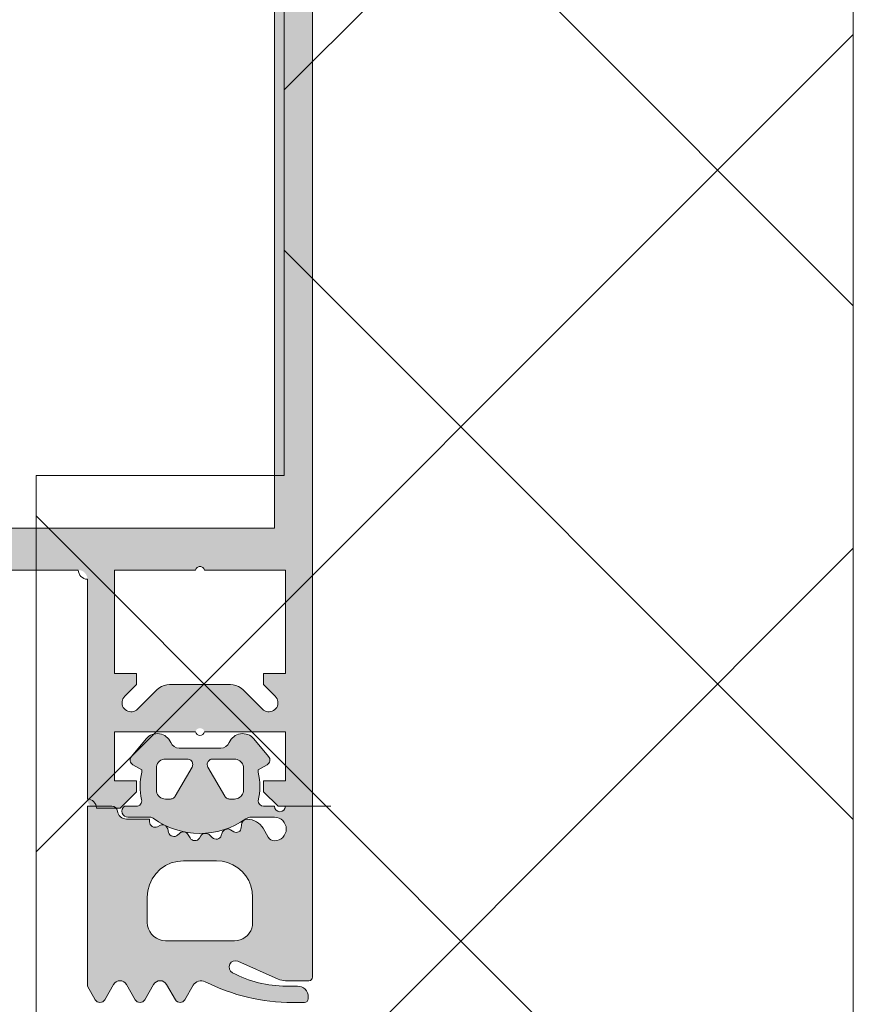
# Model space of a CAD drawing. Header units: metres. Extents: x -3.6 to 84.5, y -11 to 16.8.
# Tile 564 of 656: x 61.5789 to 61.6248, y -0.1449 to -0.0907. Entities that reach past the tile are written whole.
import ezdxf

# ---------------------------------------------------------------- set-up
doc = ezdxf.new("R2010")
doc.units = ezdxf.units.M
doc.header["$MEASUREMENT"] = 0
doc.layers.add('301 - Elemente.Linie', color=7, linetype='Continuous')
doc.layers.add('302 - Elemente.Schraffur', color=7, linetype='Continuous')

msp = doc.modelspace()

# ---------------------------------------------------------------- hatches: boundary and pattern name
at = {"layer": '302 - Elemente.Schraffur', "linetype": 'Continuous', "lineweight": 5}
h = msp.add_hatch(dxfattribs=at)
h.set_pattern_fill('Dämmung__hart_2_0001', style=0, pattern_type=2)
h.set_pattern_definition([(45, (0, 0), (-0.0141421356, 0.0141421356), []), (135, (0, 0), (0.0141421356, 0.0141421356), [])])
h.paths.add_polyline_path([(61.579764, -0.152), (61.624764, -0.152), (61.624764, 0), (61.593423, 0), (61.593423, -0.115801), (61.579764, -0.115801)])
h = msp.add_hatch(color=7, dxfattribs=at)
h.paths.add_polyline_path([(61.544989, -0.0305), (61.544989, -0.134), (61.546889, -0.134), (61.547689, -0.1332), (61.547689, -0.1326), (61.546489, -0.1326), (61.546489, -0.1299), (61.550939, -0.1299), (61.550945, -0.129879), (61.550952, -0.129859), (61.550961, -0.129839), (61.550972, -0.12982), (61.550984, -0.129803), (61.550998, -0.129786), (61.551013, -0.12977), (61.551029, -0.129756), (61.551046, -0.129743), (61.551065, -0.129732), (61.551084, -0.129722), (61.551104, -0.129714), (61.551125, -0.129708), (61.551146, -0.129704), (61.551167, -0.129701), (61.551189, -0.1297), (61.551211, -0.129701), (61.551232, -0.129704), (61.551253, -0.129708), (61.551274, -0.129714), (61.551294, -0.129722), (61.551313, -0.129732), (61.551332, -0.129743), (61.551349, -0.129756), (61.551365, -0.12977), (61.55138, -0.129786), (61.551394, -0.129803), (61.551406, -0.12982), (61.551417, -0.129839), (61.551426, -0.129859), (61.551433, -0.129879), (61.551439, -0.1299), (61.555889, -0.1299), (61.555889, -0.1326), (61.554689, -0.1326), (61.554689, -0.1332), (61.555589, -0.1341), (61.556889, -0.1341), (61.556914, -0.134099), (61.556938, -0.134098), (61.556962, -0.134095), (61.556987, -0.13409), (61.557011, -0.134085), (61.557034, -0.134078), (61.557058, -0.134071), (61.55708, -0.134062), (61.557103, -0.134052), (61.557125, -0.134041), (61.557146, -0.134029), (61.557167, -0.134016), (61.557187, -0.134002), (61.557206, -0.133986), (61.557225, -0.13397), (61.557243, -0.133953), (61.55726, -0.133936), (61.557276, -0.133917), (61.557291, -0.133898), (61.557305, -0.133878), (61.557318, -0.133857), (61.55733, -0.133836), (61.557341, -0.133814), (61.557351, -0.133791), (61.55736, -0.133768), (61.557368, -0.133745), (61.557374, -0.133721), (61.557379, -0.133697), (61.557384, -0.133673), (61.557387, -0.133649), (61.557388, -0.133624), (61.557389, -0.1336), (61.557389, -0.1215), (61.55739, -0.121475), (61.557391, -0.121451), (61.557394, -0.121427), (61.557399, -0.121402), (61.557404, -0.121378), (61.557411, -0.121355), (61.557418, -0.121331), (61.557427, -0.121309), (61.557437, -0.121286), (61.557448, -0.121264), (61.55746, -0.121243), (61.557473, -0.121222), (61.557487, -0.121202), (61.557503, -0.121183), (61.557519, -0.121164), (61.557536, -0.121146), (61.557553, -0.121129), (61.557572, -0.121113), (61.557591, -0.121098), (61.557611, -0.121084), (61.557632, -0.121071), (61.557653, -0.121059), (61.557675, -0.121048), (61.557698, -0.121038), (61.557721, -0.121029), (61.557744, -0.121021), (61.557768, -0.121015), (61.557792, -0.12101), (61.557816, -0.121005), (61.55784, -0.121002), (61.557865, -0.121001), (61.557889, -0.121), (61.563489, -0.121), (61.563563, -0.121002), (61.563636, -0.121007), (61.563709, -0.121016), (61.563782, -0.121029), (61.563854, -0.121045), (61.563924, -0.121065), (61.563994, -0.121088), (61.564063, -0.121114), (61.56413, -0.121144), (61.564196, -0.121177), (61.56426, -0.121213), (61.564322, -0.121253), (61.564383, -0.121295), (61.564441, -0.12134), (61.564496, -0.121389), (61.56455, -0.121439), (61.5646, -0.121493), (61.564649, -0.121548), (61.564694, -0.121606), (61.564736, -0.121667), (61.564776, -0.121729), (61.564812, -0.121793), (61.564845, -0.121859), (61.564875, -0.121926), (61.564901, -0.121995), (61.564924, -0.122065), (61.564944, -0.122135), (61.56496, -0.122207), (61.564973, -0.12228), (61.564982, -0.122353), (61.564987, -0.122426), (61.564989, -0.1225), (61.564989, -0.1495), (61.56499, -0.149524), (61.564991, -0.149549), (61.564994, -0.149573), (61.564999, -0.149597), (61.565004, -0.149621), (61.565011, -0.149645), (61.565018, -0.149668), (61.565027, -0.149691), (61.565037, -0.149714), (61.565048, -0.149736), (61.56506, -0.149757), (61.565073, -0.149778), (61.565087, -0.149798), (61.565103, -0.149817), (61.565119, -0.149836), (61.565136, -0.149853), (61.565153, -0.14987), (61.565172, -0.149886), (61.565191, -0.149902), (61.565211, -0.149916), (61.565232, -0.149929), (61.565253, -0.149941), (61.565275, -0.149952), (61.565298, -0.149962), (61.565321, -0.149971), (61.565344, -0.149978), (61.565368, -0.149985), (61.565392, -0.14999), (61.565416, -0.149995), (61.56544, -0.149998), (61.565465, -0.149999), (61.565489, -0.15), (61.566489, -0.15), (61.566538, -0.149999), (61.566587, -0.149995), (61.566636, -0.149989), (61.566684, -0.149981), (61.566732, -0.14997), (61.566779, -0.149957), (61.566826, -0.149941), (61.566872, -0.149924), (61.566917, -0.149904), (61.56696, -0.149882), (61.567003, -0.149858), (61.567045, -0.149831), (61.567085, -0.149803), (61.567123, -0.149773), (61.567161, -0.149741), (61.567196, -0.149707), (61.56723, -0.149671), (61.567262, -0.149634), (61.567292, -0.149596), (61.567321, -0.149556), (61.567347, -0.149514), (61.567371, -0.149471), (61.567393, -0.149427), (61.567413, -0.149383), (61.567431, -0.149337), (61.567446, -0.14929), (61.567459, -0.149243), (61.56747, -0.149195), (61.567478, -0.149147), (61.567484, -0.149098), (61.567488, -0.149049), (61.567489, -0.149), (61.567489, -0.1481), (61.567989, -0.147811), (61.567989, -0.146589), (61.567489, -0.1463), (61.567989, -0.146011), (61.567989, -0.144789), (61.567489, -0.1445), (61.567989, -0.144211), (61.567989, -0.142989), (61.567489, -0.1427), (61.567989, -0.142411), (61.567989, -0.141189), (61.567489, -0.1409), (61.567989, -0.140611), (61.567989, -0.139389), (61.567489, -0.1391), (61.567989, -0.138811), (61.567989, -0.137589), (61.567489, -0.1373), (61.567989, -0.137011), (61.567989, -0.135789), (61.567489, -0.1355), (61.567989, -0.135211), (61.567989, -0.134164), (61.569123, -0.1322), (61.569158, -0.132144), (61.569196, -0.132091), (61.569237, -0.132041), (61.569282, -0.131993), (61.56933, -0.131948), (61.56938, -0.131907), (61.569433, -0.131868), (61.569489, -0.131834), (61.569547, -0.131803), (61.569606, -0.131776), (61.569668, -0.131753), (61.56973, -0.131734), (61.569794, -0.131719), (61.569859, -0.131708), (61.569924, -0.131702), (61.569989, -0.1317), (61.570054, -0.131702), (61.57012, -0.131708), (61.570184, -0.131719), (61.570248, -0.131734), (61.570311, -0.131753), (61.570372, -0.131776), (61.570431, -0.131803), (61.570489, -0.131834), (61.570545, -0.131868), (61.570598, -0.131907), (61.570648, -0.131948), (61.570696, -0.131993), (61.570741, -0.132041), (61.570782, -0.132091), (61.570821, -0.132144), (61.570855, -0.1322), (61.571989, -0.134164), (61.571989, -0.136111), (61.572489, -0.1364), (61.571989, -0.136689), (61.571989, -0.137911), (61.572489, -0.1382), (61.571989, -0.138489), (61.571989, -0.139711), (61.572489, -0.14), (61.571989, -0.140289), (61.571989, -0.141511), (61.572489, -0.1418), (61.571989, -0.142089), (61.571989, -0.143311), (61.572489, -0.1436), (61.571989, -0.143889), (61.571989, -0.145111), (61.572489, -0.1454), (61.571989, -0.145689), (61.571989, -0.146911), (61.572489, -0.1472), (61.571989, -0.147489), (61.571989, -0.148711), (61.572489, -0.149), (61.57249, -0.149049), (61.572494, -0.149098), (61.5725, -0.149147), (61.572508, -0.149195), (61.572519, -0.149243), (61.572532, -0.14929), (61.572548, -0.149337), (61.572565, -0.149383), (61.572585, -0.149427), (61.572607, -0.149471), (61.572631, -0.149514), (61.572658, -0.149556), (61.572686, -0.149596), (61.572716, -0.149634), (61.572748, -0.149671), (61.572782, -0.149707), (61.572818, -0.149741), (61.572855, -0.149773), (61.572893, -0.149803), (61.572933, -0.149831), (61.572975, -0.149858), (61.573018, -0.149882), (61.573062, -0.149904), (61.573106, -0.149924), (61.573152, -0.149941), (61.573199, -0.149957), (61.573246, -0.14997), (61.573294, -0.149981), (61.573342, -0.149989), (61.573391, -0.149995), (61.57344, -0.149999), (61.573489, -0.15), (61.574489, -0.15), (61.574514, -0.149999), (61.574538, -0.149998), (61.574562, -0.149995), (61.574587, -0.14999), (61.574611, -0.149985), (61.574634, -0.149978), (61.574658, -0.149971), (61.57468, -0.149962), (61.574703, -0.149952), (61.574725, -0.149941), (61.574746, -0.149929), (61.574767, -0.149916), (61.574787, -0.149902), (61.574806, -0.149886), (61.574825, -0.14987), (61.574843, -0.149853), (61.57486, -0.149836), (61.574876, -0.149817), (61.574891, -0.149798), (61.574905, -0.149778), (61.574918, -0.149757), (61.57493, -0.149736), (61.574941, -0.149714), (61.574951, -0.149691), (61.57496, -0.149668), (61.574968, -0.149645), (61.574974, -0.149621), (61.574979, -0.149597), (61.574984, -0.149573), (61.574987, -0.149549), (61.574988, -0.149524), (61.574989, -0.1495), (61.574989, -0.1225), (61.574991, -0.122426), (61.574996, -0.122353), (61.575005, -0.12228), (61.575018, -0.122207), (61.575034, -0.122135), (61.575054, -0.122065), (61.575077, -0.121995), (61.575103, -0.121926), (61.575133, -0.121859), (61.575166, -0.121793), (61.575202, -0.121729), (61.575242, -0.121667), (61.575284, -0.121606), (61.57533, -0.121548), (61.575378, -0.121493), (61.575428, -0.121439), (61.575482, -0.121389), (61.575537, -0.12134), (61.575596, -0.121295), (61.575656, -0.121253), (61.575718, -0.121213), (61.575782, -0.121177), (61.575848, -0.121144), (61.575915, -0.121114), (61.575984, -0.121088), (61.576054, -0.121065), (61.576125, -0.121045), (61.576196, -0.121029), (61.576269, -0.121016), (61.576342, -0.121007), (61.576415, -0.121002), (61.576489, -0.121), (61.582089, -0.121), (61.582114, -0.121001), (61.582138, -0.121002), (61.582162, -0.121005), (61.582187, -0.12101), (61.582211, -0.121015), (61.582234, -0.121021), (61.582258, -0.121029), (61.58228, -0.121038), (61.582303, -0.121048), (61.582325, -0.121059), (61.582346, -0.121071), (61.582367, -0.121084), (61.582387, -0.121098), (61.582406, -0.121113), (61.582425, -0.121129), (61.582443, -0.121146), (61.58246, -0.121164), (61.582476, -0.121183), (61.582491, -0.121202), (61.582505, -0.121222), (61.582518, -0.121243), (61.58253, -0.121264), (61.582541, -0.121286), (61.582551, -0.121309), (61.58256, -0.121331), (61.582568, -0.121355), (61.582574, -0.121378), (61.582579, -0.121402), (61.582584, -0.121427), (61.582587, -0.121451), (61.582588, -0.121475), (61.582589, -0.1215), (61.582589, -0.1336), (61.58259, -0.133624), (61.582591, -0.133649), (61.582594, -0.133673), (61.582599, -0.133697), (61.582604, -0.133721), (61.582611, -0.133745), (61.582618, -0.133768), (61.582627, -0.133791), (61.582637, -0.133814), (61.582648, -0.133836), (61.58266, -0.133857), (61.582673, -0.133878), (61.582687, -0.133898), (61.582703, -0.133917), (61.582719, -0.133936), (61.582736, -0.133953), (61.582753, -0.13397), (61.582772, -0.133986), (61.582791, -0.134002), (61.582811, -0.134016), (61.582832, -0.134029), (61.582853, -0.134041), (61.582875, -0.134052), (61.582898, -0.134062), (61.582921, -0.134071), (61.582944, -0.134078), (61.582968, -0.134085), (61.582992, -0.13409), (61.583016, -0.134095), (61.58304, -0.134098), (61.583065, -0.134099), (61.583089, -0.1341), (61.584389, -0.1341), (61.585289, -0.1332), (61.585289, -0.1326), (61.584089, -0.1326), (61.584089, -0.1299), (61.588539, -0.1299), (61.588545, -0.129879), (61.588552, -0.129859), (61.588561, -0.129839), (61.588572, -0.12982), (61.588584, -0.129803), (61.588598, -0.129786), (61.588613, -0.12977), (61.588629, -0.129756), (61.588646, -0.129743), (61.588665, -0.129732), (61.588684, -0.129722), (61.588704, -0.129714), (61.588725, -0.129708), (61.588746, -0.129704), (61.588767, -0.129701), (61.588789, -0.1297), (61.588811, -0.129701), (61.588832, -0.129704), (61.588853, -0.129708), (61.588874, -0.129714), (61.588894, -0.129722), (61.588913, -0.129732), (61.588932, -0.129743), (61.588949, -0.129756), (61.588965, -0.12977), (61.58898, -0.129786), (61.588994, -0.129803), (61.589006, -0.12982), (61.589017, -0.129839), (61.589026, -0.129859), (61.589033, -0.129879), (61.589039, -0.1299), (61.593489, -0.1299), (61.593489, -0.1326), (61.592289, -0.1326), (61.592289, -0.1332), (61.593089, -0.134), (61.594989, -0.134), (61.594989, -0.0305), (61.594987, -0.030426), (61.594982, -0.030353), (61.594973, -0.03028), (61.59496, -0.030207), (61.594944, -0.030135), (61.594924, -0.030065), (61.594901, -0.029995), (61.594875, -0.029926), (61.594845, -0.029859), (61.594812, -0.029793), (61.594776, -0.029729), (61.594736, -0.029667), (61.594694, -0.029606), (61.594649, -0.029548), (61.5946, -0.029493), (61.59455, -0.029439), (61.594496, -0.029389), (61.594441, -0.02934), (61.594383, -0.029295), (61.594322, -0.029253), (61.59426, -0.029213), (61.594196, -0.029177), (61.59413, -0.029144), (61.594063, -0.029114), (61.593994, -0.029088), (61.593924, -0.029065), (61.593854, -0.029045), (61.593782, -0.029029), (61.593709, -0.029016), (61.593636, -0.029007), (61.593563, -0.029002), (61.593489, -0.029), (61.546489, -0.029), (61.546415, -0.029002), (61.546342, -0.029007), (61.546269, -0.029016), (61.546196, -0.029029), (61.546125, -0.029045), (61.546054, -0.029065), (61.545984, -0.029088), (61.545915, -0.029114), (61.545848, -0.029144), (61.545782, -0.029177), (61.545718, -0.029213), (61.545656, -0.029253), (61.545596, -0.029295), (61.545537, -0.02934), (61.545482, -0.029389), (61.545428, -0.029439), (61.545378, -0.029493), (61.54533, -0.029548), (61.545284, -0.029606), (61.545242, -0.029667), (61.545202, -0.029729), (61.545166, -0.029793), (61.545133, -0.029859), (61.545103, -0.029926), (61.545077, -0.029995), (61.545054, -0.030065), (61.545034, -0.030135), (61.545018, -0.030207), (61.545005, -0.03028), (61.544996, -0.030353), (61.544991, -0.030426)])
h.paths.add_polyline_path([(61.546489, -0.121), (61.550939, -0.121), (61.550952, -0.120959), (61.550972, -0.12092), (61.550998, -0.120886), (61.551029, -0.120856), (61.551065, -0.120832), (61.551104, -0.120814), (61.551146, -0.120804), (61.551189, -0.1208), (61.551232, -0.120804), (61.551274, -0.120814), (61.551313, -0.120832), (61.551349, -0.120856), (61.55138, -0.120886), (61.551406, -0.12092), (61.551426, -0.120959), (61.551439, -0.121), (61.555889, -0.121), (61.555889, -0.1267), (61.554689, -0.1267), (61.554689, -0.1273), (61.555336, -0.127946), (61.555389, -0.128009), (61.555431, -0.12808), (61.555461, -0.128157), (61.555478, -0.128238), (61.555482, -0.128321), (61.555471, -0.128403), (61.555448, -0.128482), (61.555411, -0.128556), (61.555364, -0.128623), (61.555305, -0.128681), (61.555238, -0.128729), (61.555164, -0.128766), (61.555085, -0.128789), (61.555003, -0.1288), (61.55492, -0.128796), (61.554839, -0.128779), (61.554762, -0.128749), (61.554691, -0.128707), (61.554628, -0.128653), (61.553568, -0.127593), (61.553448, -0.127491), (61.553315, -0.127409), (61.55317, -0.127349), (61.553017, -0.127312), (61.552861, -0.1273), (61.549517, -0.1273), (61.549361, -0.127312), (61.549208, -0.127349), (61.549064, -0.127409), (61.54893, -0.127491), (61.54881, -0.127593), (61.54775, -0.128653), (61.547687, -0.128707), (61.547616, -0.128749), (61.547539, -0.128779), (61.547458, -0.128796), (61.547376, -0.1288), (61.547294, -0.128789), (61.547214, -0.128766), (61.54714, -0.128729), (61.547073, -0.128681), (61.547015, -0.128623), (61.546967, -0.128556), (61.54693, -0.128482), (61.546907, -0.128403), (61.546897, -0.128321), (61.5469, -0.128238), (61.546917, -0.128157), (61.546947, -0.12808), (61.546989, -0.128009), (61.547043, -0.127946), (61.547689, -0.1273), (61.547689, -0.1267), (61.546489, -0.1267)], flags=0)
h.paths.add_polyline_path([(61.592889, -0.1187), (61.547089, -0.1187), (61.547089, -0.0348), (61.592889, -0.0348)], flags=0)
h.paths.add_polyline_path([(61.566789, -0.1289), (61.566789, -0.1215), (61.566795, -0.121422), (61.566814, -0.121345), (61.566844, -0.121273), (61.566885, -0.121206), (61.566936, -0.121146), (61.566995, -0.121095), (61.567062, -0.121054), (61.567135, -0.121024), (61.567211, -0.121006), (61.567289, -0.121), (61.572689, -0.121), (61.572767, -0.121006), (61.572844, -0.121024), (61.572916, -0.121054), (61.572983, -0.121095), (61.573043, -0.121146), (61.573094, -0.121206), (61.573135, -0.121273), (61.573165, -0.121345), (61.573183, -0.121422), (61.573189, -0.1215), (61.573189, -0.1289), (61.573183, -0.128978), (61.573165, -0.129054), (61.573135, -0.129127), (61.573094, -0.129194), (61.573043, -0.129253), (61.572983, -0.129304), (61.572916, -0.129345), (61.572844, -0.129375), (61.572767, -0.129394), (61.572689, -0.1294), (61.567289, -0.1294), (61.567211, -0.129394), (61.567135, -0.129375), (61.567062, -0.129345), (61.566995, -0.129304), (61.566936, -0.129253), (61.566885, -0.129194), (61.566844, -0.129127), (61.566814, -0.129054), (61.566795, -0.128978)], flags=0)
h.paths.add_polyline_path([(61.584089, -0.1267), (61.584089, -0.121), (61.588539, -0.121), (61.588552, -0.120959), (61.588572, -0.12092), (61.588598, -0.120886), (61.588629, -0.120856), (61.588665, -0.120832), (61.588704, -0.120814), (61.588746, -0.120804), (61.588789, -0.1208), (61.588832, -0.120804), (61.588874, -0.120814), (61.588913, -0.120832), (61.588949, -0.120856), (61.58898, -0.120886), (61.589006, -0.12092), (61.589026, -0.120959), (61.589039, -0.121), (61.593489, -0.121), (61.593489, -0.1267), (61.592289, -0.1267), (61.592289, -0.1273), (61.592936, -0.127946), (61.592989, -0.128009), (61.593031, -0.12808), (61.593061, -0.128157), (61.593078, -0.128238), (61.593082, -0.128321), (61.593071, -0.128403), (61.593048, -0.128482), (61.593011, -0.128556), (61.592964, -0.128623), (61.592905, -0.128681), (61.592838, -0.128729), (61.592764, -0.128766), (61.592685, -0.128789), (61.592603, -0.1288), (61.59252, -0.128796), (61.592439, -0.128779), (61.592362, -0.128749), (61.592291, -0.128707), (61.592228, -0.128653), (61.591168, -0.127593), (61.591048, -0.127491), (61.590915, -0.127409), (61.59077, -0.127349), (61.590617, -0.127312), (61.590461, -0.1273), (61.587117, -0.1273), (61.586961, -0.127312), (61.586808, -0.127349), (61.586664, -0.127409), (61.58653, -0.127491), (61.58641, -0.127593), (61.58535, -0.128653), (61.585287, -0.128707), (61.585216, -0.128749), (61.585139, -0.128779), (61.585058, -0.128796), (61.584976, -0.1288), (61.584894, -0.128789), (61.584814, -0.128766), (61.58474, -0.128729), (61.584673, -0.128681), (61.584615, -0.128623), (61.584567, -0.128556), (61.58453, -0.128482), (61.584507, -0.128403), (61.584497, -0.128321), (61.5845, -0.128238), (61.584517, -0.128157), (61.584547, -0.12808), (61.584589, -0.128009), (61.584643, -0.127946), (61.585289, -0.1273), (61.585289, -0.1267)], flags=0)
h = msp.add_hatch(color=7, dxfattribs=at)
h.paths.add_polyline_path([(61.582589, -0.134001), (61.582589, -0.143901), (61.583022, -0.144651, 0.577392), (61.583542, -0.144651), (61.58403, -0.143806, -0.577289), (61.58474, -0.143806), (61.585228, -0.144651, 0.577392), (61.585747, -0.144651), (61.586235, -0.143806, -0.577368), (61.586945, -0.143806), (61.587433, -0.144651, 0.577392), (61.587953, -0.144651), (61.588415, -0.14385, -0.388148), (61.589078, -0.143663, 0.116852), (61.593879, -0.1448), (61.594549, -0.1448, 0.414524), (61.594749, -0.1446), (61.594749, -0.1445, 0.414329), (61.594149, -0.1439), (61.593539, -0.1439, -0.123102), (61.590574, -0.143159, -0.965045), (61.590881, -0.142531), (61.59309, -0.143514, 0.105057), (61.593497, -0.1436), (61.594789, -0.1436, 0.414151), (61.594989, -0.1434), (61.594989, -0.134001), (61.593489, -0.134001, -1), (61.592889, -0.134001), (61.592284, -0.134001, -0.409499), (61.591989, -0.133701, 0.127235), (61.591989, -0.132128), (61.591989, -0.132001), (61.592489, -0.131712, 0.466227), (61.592569, -0.131259), (61.591753, -0.130286, 0.562251), (61.590401, -0.130493, -0.302762), (61.58994, -0.130801), (61.587639, -0.130801, -0.302777), (61.587177, -0.130493, 0.562174), (61.585826, -0.130286), (61.585009, -0.131259, 0.466377), (61.585089, -0.131712), (61.585589, -0.132001), (61.585589, -0.132128, 0.12137), (61.585572, -0.133632, -0.483406), (61.58528, -0.134001), (61.584629, -0.134001, 0.732626), (61.584819, -0.134601), (61.586037, -0.134601, -0.157674), (61.586213, -0.134657, 0.319713), (61.591318, -0.134691, -0.154263), (61.591605, -0.134601), (61.592889, -0.134601, -1), (61.592889, -0.135901, -0.267979), (61.592543, -0.135701), (61.592261, -0.135213, 0.264074), (61.59141, -0.134713, 0.403109), (61.591067, -0.135034), (61.591059, -0.135178, -0.55988), (61.590651, -0.135399), (61.590465, -0.135292, 0.47692), (61.590007, -0.135468), (61.589962, -0.135605, -0.560029), (61.589465, -0.135724), (61.589323, -0.135583, 0.47708), (61.588835, -0.135634), (61.588756, -0.135755, -0.560017), (61.588245, -0.135742), (61.588145, -0.135568, 0.476948), (61.58766, -0.135492), (61.587553, -0.135588, -0.560069), (61.587062, -0.135443), (61.587009, -0.135243, 0.476951), (61.586583, -0.135053), (61.586445, -0.135123, -0.559911), (61.586009, -0.134856), (61.586009, -0.134701), (61.584737, -0.134701, -0.378044), (61.584241, -0.134263, 0.377911), (61.583943, -0.134001)])
h.paths.add_polyline_path([(61.585889, -0.140401), (61.585889, -0.139001), (61.585892, -0.138903), (61.585899, -0.138805), (61.585911, -0.138707), (61.585928, -0.13861), (61.585949, -0.138515), (61.585975, -0.13842), (61.586006, -0.138327), (61.586041, -0.138235), (61.586081, -0.138146), (61.586125, -0.138058), (61.586174, -0.137972), (61.586226, -0.13789), (61.586283, -0.137809), (61.586343, -0.137732), (61.586407, -0.137658), (61.586475, -0.137586), (61.586546, -0.137519), (61.58662, -0.137455), (61.586698, -0.137394), (61.586778, -0.137338), (61.586861, -0.137285), (61.586946, -0.137237), (61.587034, -0.137193), (61.587124, -0.137153), (61.587215, -0.137118), (61.587309, -0.137087), (61.587403, -0.137061), (61.587499, -0.137039), (61.587596, -0.137022), (61.587693, -0.13701), (61.587791, -0.137003), (61.587889, -0.137001), (61.589689, -0.137001), (61.589787, -0.137003), (61.589885, -0.13701), (61.589983, -0.137022), (61.590079, -0.137039), (61.590175, -0.137061), (61.59027, -0.137087), (61.590363, -0.137118), (61.590454, -0.137153), (61.590544, -0.137193), (61.590632, -0.137237), (61.590717, -0.137285), (61.5908, -0.137338), (61.590881, -0.137394), (61.590958, -0.137455), (61.591032, -0.137519), (61.591103, -0.137586), (61.591171, -0.137658), (61.591235, -0.137732), (61.591296, -0.137809), (61.591352, -0.137889), (61.591405, -0.137972), (61.591453, -0.138058), (61.591497, -0.138146), (61.591537, -0.138235), (61.591572, -0.138327), (61.591603, -0.13842), (61.591629, -0.138515), (61.591651, -0.13861), (61.591667, -0.138707), (61.591679, -0.138805), (61.591687, -0.138903), (61.591689, -0.139001), (61.591689, -0.140401), (61.591688, -0.14045), (61.591684, -0.140499), (61.591678, -0.140547), (61.59167, -0.140596), (61.591659, -0.140644), (61.591646, -0.140691), (61.591631, -0.140738), (61.591613, -0.140783), (61.591593, -0.140828), (61.591571, -0.140872), (61.591547, -0.140915), (61.591521, -0.140956), (61.591492, -0.140996), (61.591462, -0.141035), (61.59143, -0.141072), (61.591396, -0.141108), (61.591361, -0.141142), (61.591324, -0.141174), (61.591285, -0.141204), (61.591245, -0.141232), (61.591203, -0.141258), (61.591161, -0.141283), (61.591117, -0.141305), (61.591072, -0.141325), (61.591026, -0.141342), (61.590979, -0.141358), (61.590932, -0.141371), (61.590884, -0.141381), (61.590836, -0.14139), (61.590787, -0.141396), (61.590738, -0.141399), (61.590689, -0.141401), (61.586889, -0.141401), (61.58684, -0.141399), (61.586791, -0.141396), (61.586742, -0.14139), (61.586694, -0.141381), (61.586646, -0.141371), (61.586599, -0.141358), (61.586552, -0.141342), (61.586506, -0.141325), (61.586462, -0.141305), (61.586418, -0.141283), (61.586375, -0.141258), (61.586334, -0.141232), (61.586293, -0.141204), (61.586255, -0.141174), (61.586218, -0.141142), (61.586182, -0.141108), (61.586148, -0.141072), (61.586116, -0.141035), (61.586086, -0.140996), (61.586058, -0.140956), (61.586031, -0.140915), (61.586007, -0.140872), (61.585985, -0.140828), (61.585965, -0.140783), (61.585948, -0.140738), (61.585932, -0.140691), (61.585919, -0.140644), (61.585908, -0.140596), (61.5859, -0.140547), (61.585894, -0.140499), (61.58589, -0.14045)], flags=0)
h.paths.add_polyline_path([(61.586389, -0.1331), (61.586389, -0.1319), (61.58639, -0.131875), (61.586391, -0.131851), (61.586394, -0.131827), (61.586399, -0.131802), (61.586404, -0.131778), (61.586411, -0.131755), (61.586418, -0.131731), (61.586427, -0.131709), (61.586437, -0.131686), (61.586448, -0.131664), (61.58646, -0.131643), (61.586473, -0.131622), (61.586487, -0.131602), (61.586503, -0.131583), (61.586519, -0.131564), (61.586536, -0.131546), (61.586553, -0.131529), (61.586572, -0.131513), (61.586591, -0.131498), (61.586611, -0.131484), (61.586632, -0.131471), (61.586653, -0.131459), (61.586675, -0.131448), (61.586698, -0.131438), (61.586721, -0.131429), (61.586744, -0.131421), (61.586768, -0.131415), (61.586791, -0.13141), (61.586816, -0.131405), (61.58684, -0.131402), (61.586864, -0.131401), (61.586889, -0.1314), (61.588089, -0.1314), (61.588109, -0.131401), (61.588128, -0.131402), (61.588148, -0.131406), (61.588167, -0.13141), (61.588185, -0.131416), (61.588204, -0.131423), (61.588222, -0.131431), (61.588239, -0.13144), (61.588256, -0.13145), (61.588272, -0.131462), (61.588287, -0.131474), (61.588301, -0.131488), (61.588315, -0.131502), (61.588327, -0.131517), (61.588338, -0.131533), (61.588349, -0.13155), (61.588358, -0.131567), (61.588366, -0.131585), (61.588373, -0.131603), (61.588379, -0.131622), (61.588383, -0.131641), (61.588386, -0.131661), (61.588388, -0.13168), (61.588389, -0.1317), (61.588388, -0.13172), (61.588386, -0.131739), (61.588383, -0.131758), (61.588379, -0.131778), (61.588373, -0.131796), (61.588366, -0.131815), (61.588358, -0.131833), (61.588349, -0.13185), (61.58742, -0.133458), (61.587409, -0.133475), (61.587397, -0.13349), (61.587384, -0.133505), (61.58737, -0.133519), (61.587356, -0.133532), (61.58734, -0.133544), (61.587324, -0.133555), (61.587307, -0.133565), (61.587289, -0.133573), (61.587271, -0.133581), (61.587252, -0.133587), (61.587233, -0.133592), (61.587214, -0.133596), (61.587195, -0.133598), (61.587175, -0.1336), (61.586889, -0.1336), (61.586864, -0.133599), (61.58684, -0.133598), (61.586816, -0.133595), (61.586791, -0.13359), (61.586768, -0.133585), (61.586744, -0.133578), (61.586721, -0.133571), (61.586698, -0.133562), (61.586675, -0.133552), (61.586653, -0.133541), (61.586632, -0.133529), (61.586611, -0.133516), (61.586591, -0.133502), (61.586572, -0.133486), (61.586553, -0.13347), (61.586536, -0.133453), (61.586519, -0.133436), (61.586503, -0.133417), (61.586487, -0.133398), (61.586473, -0.133378), (61.58646, -0.133357), (61.586448, -0.133336), (61.586437, -0.133314), (61.586427, -0.133291), (61.586418, -0.133268), (61.586411, -0.133245), (61.586404, -0.133221), (61.586399, -0.133197), (61.586394, -0.133173), (61.586391, -0.133149), (61.58639, -0.133124)], flags=0)
h.paths.add_polyline_path([(61.58919, -0.13172), (61.589189, -0.1317), (61.58919, -0.13168), (61.589192, -0.131661), (61.589195, -0.131641), (61.589199, -0.131622), (61.589205, -0.131603), (61.589212, -0.131585), (61.58922, -0.131567), (61.589229, -0.13155), (61.58924, -0.131533), (61.589251, -0.131517), (61.589264, -0.131502), (61.589277, -0.131488), (61.589291, -0.131474), (61.589306, -0.131462), (61.589322, -0.13145), (61.589339, -0.13144), (61.589356, -0.131431), (61.589374, -0.131423), (61.589393, -0.131416), (61.589411, -0.13141), (61.589431, -0.131406), (61.58945, -0.131402), (61.589469, -0.131401), (61.589489, -0.1314), (61.590689, -0.1314), (61.590714, -0.131401), (61.590738, -0.131402), (61.590762, -0.131405), (61.590787, -0.13141), (61.590811, -0.131415), (61.590834, -0.131421), (61.590857, -0.131429), (61.59088, -0.131438), (61.590903, -0.131448), (61.590925, -0.131459), (61.590946, -0.131471), (61.590967, -0.131484), (61.590987, -0.131498), (61.591006, -0.131513), (61.591025, -0.131529), (61.591043, -0.131546), (61.59106, -0.131564), (61.591076, -0.131583), (61.591091, -0.131602), (61.591105, -0.131622), (61.591118, -0.131643), (61.59113, -0.131664), (61.591141, -0.131686), (61.591151, -0.131709), (61.59116, -0.131731), (61.591168, -0.131755), (61.591174, -0.131778), (61.591179, -0.131802), (61.591184, -0.131827), (61.591187, -0.131851), (61.591188, -0.131875), (61.591189, -0.1319), (61.591189, -0.1331), (61.591188, -0.133124), (61.591187, -0.133149), (61.591184, -0.133173), (61.591179, -0.133197), (61.591174, -0.133221), (61.591168, -0.133245), (61.59116, -0.133268), (61.591151, -0.133291), (61.591141, -0.133314), (61.59113, -0.133336), (61.591118, -0.133357), (61.591105, -0.133378), (61.591091, -0.133398), (61.591076, -0.133417), (61.59106, -0.133436), (61.591043, -0.133454), (61.591025, -0.13347), (61.591006, -0.133486), (61.590987, -0.133502), (61.590967, -0.133516), (61.590946, -0.133529), (61.590925, -0.133541), (61.590903, -0.133552), (61.59088, -0.133562), (61.590857, -0.133571), (61.590834, -0.133578), (61.590811, -0.133585), (61.590787, -0.13359), (61.590762, -0.133595), (61.590738, -0.133598), (61.590714, -0.133599), (61.590689, -0.1336), (61.590403, -0.1336), (61.590383, -0.133598), (61.590364, -0.133596), (61.590345, -0.133592), (61.590326, -0.133587), (61.590307, -0.133581), (61.590289, -0.133573), (61.590271, -0.133565), (61.590254, -0.133555), (61.590238, -0.133544), (61.590222, -0.133532), (61.590208, -0.133519), (61.590194, -0.133505), (61.590181, -0.13349), (61.590169, -0.133475), (61.590158, -0.133458), (61.589229, -0.13185), (61.58922, -0.131833), (61.589212, -0.131815), (61.589205, -0.131796), (61.589199, -0.131778), (61.589195, -0.131758), (61.589192, -0.131739)], flags=0)

# ---------------------------------------------------------------- linework, layer by layer
at = {"layer": '301 - Elemente.Linie', "color": 7, "linetype": 'Continuous', "lineweight": 5}
msp.add_line((61.594989, -0.134), (61.595989, -0.134), dxfattribs=at)
msp.add_lwpolyline([(61.594989, -0.0305), (61.594989, -0.134), (61.593089, -0.134), (61.592289, -0.1332), (61.592289, -0.1326), (61.593489, -0.1326), (61.593489, -0.1299), (61.589039, -0.1299, -0.8), (61.588539, -0.1299), (61.584089, -0.1299), (61.584089, -0.1326), (61.585289, -0.1326), (61.585289, -0.1332), (61.584389, -0.1341), (61.583089, -0.1341, 0.414214), (61.582589, -0.1336), (61.582589, -0.1215, -0.414214), (61.582089, -0.121), (61.576489, -0.121, -0.414214), (61.574989, -0.1225), (61.574989, -0.1495, 0.414214)], format="xyb", dxfattribs=at)
for points in [[(61.592889, -0.0348), (61.547089, -0.0348), (61.547089, -0.1187), (61.592889, -0.1187)], [(61.592289, -0.1267), (61.593489, -0.1267), (61.593489, -0.121), (61.589039, -0.121), (61.589026, -0.120959), (61.589006, -0.12092), (61.58898, -0.120886), (61.588949, -0.120856), (61.588913, -0.120832), (61.588874, -0.120814), (61.588832, -0.120804), (61.588789, -0.1208), (61.588746, -0.120804), (61.588704, -0.120814), (61.588665, -0.120832), (61.588629, -0.120856), (61.588598, -0.120886), (61.588572, -0.12092), (61.588552, -0.120959), (61.588539, -0.121), (61.584089, -0.121), (61.584089, -0.1267), (61.585289, -0.1267), (61.585289, -0.1273), (61.584643, -0.127946), (61.584589, -0.128009), (61.584547, -0.12808), (61.584517, -0.128157), (61.5845, -0.128238), (61.584497, -0.128321), (61.584507, -0.128403), (61.58453, -0.128482), (61.584567, -0.128556), (61.584615, -0.128623), (61.584673, -0.128681), (61.58474, -0.128729), (61.584814, -0.128766), (61.584894, -0.128789), (61.584976, -0.1288), (61.585058, -0.128796), (61.585139, -0.128779), (61.585216, -0.128749), (61.585287, -0.128707), (61.58535, -0.128653), (61.58641, -0.127593), (61.58653, -0.127491), (61.586664, -0.127409), (61.586808, -0.127349), (61.586961, -0.127312), (61.587117, -0.1273), (61.590461, -0.1273), (61.590617, -0.127312), (61.59077, -0.127349), (61.590915, -0.127409), (61.591048, -0.127491), (61.591168, -0.127593), (61.592228, -0.128653), (61.592291, -0.128707), (61.592362, -0.128749), (61.592439, -0.128779), (61.59252, -0.128796), (61.592603, -0.1288), (61.592685, -0.128789), (61.592764, -0.128766), (61.592838, -0.128729), (61.592905, -0.128681), (61.592964, -0.128623), (61.593011, -0.128556), (61.593048, -0.128482), (61.593071, -0.128403), (61.593082, -0.128321), (61.593078, -0.128238), (61.593061, -0.128157), (61.593031, -0.12808), (61.592989, -0.128009), (61.592936, -0.127946), (61.592289, -0.1273)], [(61.587425, -0.13345), (61.588349, -0.13185), (61.588371, -0.131803), (61.588384, -0.131752), (61.588389, -0.1317), (61.588384, -0.131648), (61.588371, -0.131597), (61.588349, -0.13155), (61.588319, -0.131507), (61.588282, -0.13147), (61.588239, -0.13144), (61.588192, -0.131418), (61.588141, -0.131404), (61.588089, -0.1314), (61.586889, -0.1314), (61.586802, -0.131408), (61.586718, -0.13143), (61.586639, -0.131467), (61.586568, -0.131517), (61.586506, -0.131579), (61.586456, -0.13165), (61.586419, -0.131729), (61.586397, -0.131813), (61.586389, -0.1319), (61.586389, -0.1331), (61.586397, -0.133187), (61.586419, -0.133271), (61.586456, -0.13335), (61.586506, -0.133421), (61.586568, -0.133483), (61.586639, -0.133533), (61.586718, -0.13357), (61.586802, -0.133592), (61.586889, -0.1336), (61.587165, -0.1336), (61.58721, -0.133597), (61.587254, -0.133587), (61.587295, -0.13357), (61.587334, -0.133548), (61.587369, -0.13352), (61.5874, -0.133487)], [(61.590153, -0.13345), (61.590178, -0.133487), (61.590209, -0.13352), (61.590244, -0.133548), (61.590283, -0.13357), (61.590324, -0.133587), (61.590368, -0.133597), (61.590413, -0.1336), (61.590689, -0.1336), (61.590767, -0.133594), (61.590844, -0.133575), (61.590916, -0.133545), (61.590983, -0.133504), (61.591043, -0.133454), (61.591094, -0.133394), (61.591135, -0.133327), (61.591165, -0.133254), (61.591183, -0.133178), (61.591189, -0.1331), (61.591189, -0.1319), (61.591183, -0.131822), (61.591165, -0.131745), (61.591135, -0.131673), (61.591094, -0.131606), (61.591043, -0.131546), (61.590983, -0.131495), (61.590916, -0.131454), (61.590844, -0.131424), (61.590767, -0.131406), (61.590689, -0.1314), (61.589489, -0.1314), (61.589441, -0.131404), (61.589394, -0.131415), (61.58935, -0.131434), (61.589309, -0.13146), (61.589273, -0.131492), (61.589242, -0.131529), (61.589218, -0.131571), (61.589201, -0.131616), (61.589191, -0.131664), (61.589189, -0.131712), (61.589195, -0.13176), (61.589209, -0.131806), (61.589229, -0.13185)], [(61.591689, -0.139001), (61.591664, -0.138688), (61.591591, -0.138383), (61.591471, -0.138093), (61.591307, -0.137825), (61.591103, -0.137586), (61.590865, -0.137383), (61.590597, -0.137219), (61.590307, -0.137099), (61.590002, -0.137025), (61.589689, -0.137001), (61.587889, -0.137001), (61.587542, -0.137031), (61.587205, -0.137121), (61.586889, -0.137269), (61.586604, -0.137469), (61.586357, -0.137715), (61.586157, -0.138001), (61.58601, -0.138317), (61.585919, -0.138653), (61.585889, -0.139001), (61.585889, -0.140401), (61.585904, -0.140574), (61.585949, -0.140743), (61.586023, -0.140901), (61.586123, -0.141043), (61.586246, -0.141167), (61.586389, -0.141267), (61.586547, -0.14134), (61.586715, -0.141385), (61.586889, -0.141401), (61.590689, -0.141401), (61.590846, -0.141388), (61.590998, -0.141352), (61.591143, -0.141292), (61.591277, -0.14121), (61.591396, -0.141108), (61.591498, -0.140988), (61.59158, -0.140855), (61.59164, -0.14071), (61.591677, -0.140557), (61.591689, -0.140401)]]:
    msp.add_lwpolyline(points, close=True, dxfattribs=at)
msp.add_lwpolyline([(61.594989, -0.134001), (61.594989, -0.1434, -0.414151), (61.594789, -0.1436), (61.593497, -0.1436, -0.105057), (61.59309, -0.143514), (61.590881, -0.142531, 0.965045), (61.590574, -0.143159, 0.123102), (61.593539, -0.1439), (61.594149, -0.1439, -0.414329), (61.594749, -0.1445), (61.594749, -0.1446, -0.414524), (61.594549, -0.1448), (61.593879, -0.1448, -0.116852), (61.589078, -0.143663, 0.388148), (61.588415, -0.14385), (61.587953, -0.144651, -0.577392), (61.587433, -0.144651), (61.586945, -0.143806, 0.577368), (61.586235, -0.143806), (61.585747, -0.144651, -0.577392), (61.585228, -0.144651), (61.58474, -0.143806, 0.577289), (61.58403, -0.143806), (61.583542, -0.144651, -0.577392), (61.583022, -0.144651), (61.582589, -0.143901), (61.582589, -0.134001), (61.583943, -0.134001, -0.377911), (61.584241, -0.134263, 0.378044), (61.584737, -0.134701), (61.586009, -0.134701), (61.586009, -0.134856, 0.559911), (61.586445, -0.135123), (61.586583, -0.135053, -0.476951), (61.587009, -0.135243), (61.587062, -0.135443, 0.560069), (61.587553, -0.135588), (61.58766, -0.135492, -0.476948), (61.588145, -0.135568), (61.588245, -0.135742, 0.560017), (61.588756, -0.135755), (61.588835, -0.135634, -0.47708), (61.589323, -0.135583), (61.589465, -0.135724, 0.560029), (61.589962, -0.135605), (61.590007, -0.135468, -0.47692), (61.590465, -0.135292), (61.590651, -0.135399, 0.55988), (61.591059, -0.135178), (61.591067, -0.135034, -0.403109), (61.59141, -0.134713, -0.264074), (61.592261, -0.135213), (61.592543, -0.135701, 0.267979), (61.592889, -0.135901, 1), (61.592889, -0.134601), (61.591605, -0.134601, 0.154263), (61.591318, -0.134691, -0.319713), (61.586213, -0.134657, 0.157674), (61.586037, -0.134601), (61.584819, -0.134601, -0.732626), (61.584629, -0.134001), (61.58528, -0.134001, 0.483406), (61.585572, -0.133632, -0.12137), (61.585589, -0.132128), (61.585589, -0.132001), (61.585089, -0.131712, -0.466377), (61.585009, -0.131259), (61.585826, -0.130286, -0.562174), (61.587177, -0.130493, 0.302777), (61.587639, -0.130801), (61.58994, -0.130801, 0.302762), (61.590401, -0.130493, -0.562251), (61.591753, -0.130286), (61.592569, -0.131259, -0.466227), (61.592489, -0.131712), (61.591989, -0.132001), (61.591989, -0.132128, -0.127235), (61.591989, -0.133701, 0.409499), (61.592284, -0.134001), (61.592889, -0.134001, 1), (61.593489, -0.134001)], format="xyb", close=True, dxfattribs=at)
at = {"layer": '302 - Elemente.Schraffur', "color": 7, "linetype": 'Continuous', "lineweight": 9}
msp.add_lwpolyline([(61.579764, -0.152), (61.624764, -0.152), (61.624764, 0), (61.593423, 0), (61.593423, -0.115801), (61.579764, -0.115801)], close=True, dxfattribs=at)

doc.saveas('drawing.dxf')
